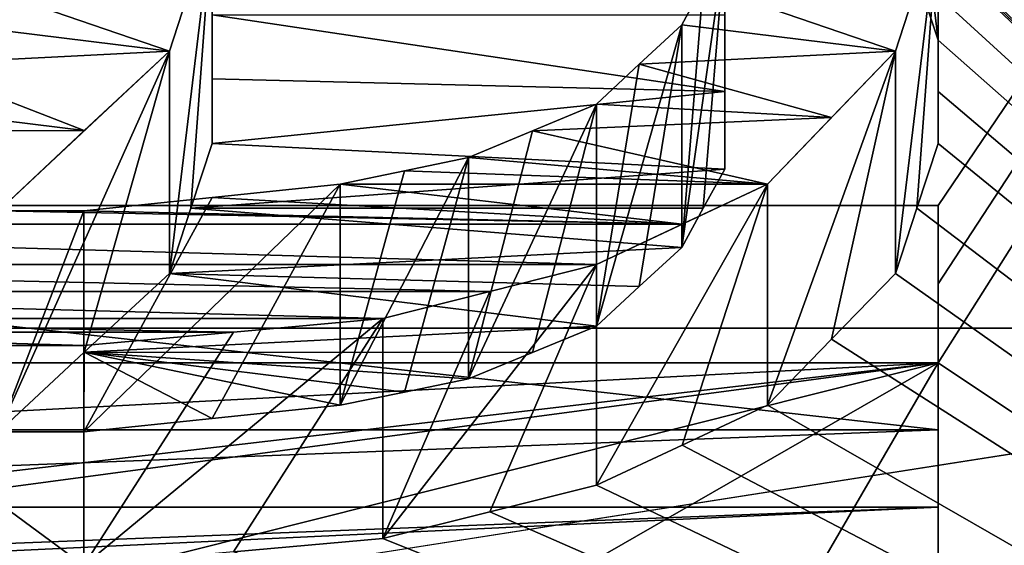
# Model space of a CAD drawing. Header units: millimetres. Extents: x -20 to 172, y -100 to 100.
# Tile 309 of 346: x 120.21 to 122.66, y 39.17 to 40.47. Entities that reach past the tile are written whole.
import ezdxf

# ---------------------------------------------------------------- set-up
doc = ezdxf.new("R2010")
doc.units = ezdxf.units.MM
doc.header["$LTSCALE"] = 37.722908
for name, color, linetype in [('1803', 7, 'CONTINUOUS'), ('1820', 7, 'CONTINUOUS'), ('2034', 7, 'CONTINUOUS'), ('2038', 7, 'CONTINUOUS'), ('2039', 7, 'CONTINUOUS'), ('2040', 7, 'CONTINUOUS'), ('2041', 7, 'CONTINUOUS'), ('2335', 7, 'CONTINUOUS'), ('2336', 7, 'CONTINUOUS'), ('2337', 7, 'CONTINUOUS'), ('2338', 7, 'CONTINUOUS'), ('2341', 7, 'CONTINUOUS'), ('2342', 7, 'CONTINUOUS'), ('2343', 7, 'CONTINUOUS'), ('2366', 7, 'CONTINUOUS'), ('2367', 7, 'CONTINUOUS'), ('2368', 7, 'CONTINUOUS'), ('2369', 7, 'CONTINUOUS'), ('2370', 7, 'CONTINUOUS'), ('2371', 7, 'CONTINUOUS'), ('2372', 7, 'CONTINUOUS'), ('2406', 7, 'CONTINUOUS'), ('2407', 7, 'CONTINUOUS'), ('3021', 7, 'CONTINUOUS'), ('3038', 7, 'CONTINUOUS'), ('3346', 7, 'CONTINUOUS'), ('3546', 7, 'CONTINUOUS'), ('3551', 7, 'CONTINUOUS'), ('3552', 7, 'CONTINUOUS'), ('3624', 7, 'CONTINUOUS'), ('3625', 7, 'CONTINUOUS'), ('3628', 7, 'CONTINUOUS'), ('3629', 7, 'CONTINUOUS'), ('3630', 7, 'CONTINUOUS'), ('3631', 7, 'CONTINUOUS')]:
    doc.layers.add(name, color=color, linetype=linetype)

msp = doc.modelspace()

# ---------------------------------------------------------------- linework, layer by layer
at = {"layer": '1803', "color": 250, "linetype": 'Continuous', "true_color": 0x323232}
for points in [[(153.1595, 34.3891, -24.5448), (153.1595, 41.469, -8.0861), (86.8405, 34.3891, -24.5448), (153.1595, 34.3891, -24.5448)], [(86.8405, 34.3891, -24.5448), (153.1595, 41.469, -8.0861), (86.8405, 41.469, -8.0861), (86.8405, 34.3891, -24.5448)]]:
    msp.add_3dface(points, dxfattribs=at)
at = {"layer": '1820', "color": 250, "linetype": 'Continuous', "true_color": 0x323232}
for points in [[(126.2299, 45.5167, -16.0092), (126.2299, 37.1295, -30.8134), (122.0745, 41.0518, -25.3538), (126.2299, 45.5167, -16.0092)], [(122.0745, 41.0518, -25.3538), (126.2299, 37.1295, -30.8134), (122.2337, 40.8962, -25.604), (122.0745, 41.0518, -25.3538)], [(122.2337, 40.8962, -25.604), (126.2299, 37.1295, -30.8134), (122.3936, 40.7389, -25.8535), (122.2337, 40.8962, -25.604)], [(122.3936, 40.7389, -25.8535), (126.2299, 37.1295, -30.8134), (122.4467, 40.5812, -26.1004), (122.3936, 40.7389, -25.8535)], [(122.4467, 40.5812, -26.1004), (126.2299, 37.1295, -30.8134), (122.5, 40.422, -26.3463), (122.4467, 40.5812, -26.1004)], [(120.6915, 40.3264, -26.4924), (120.6915, 40.4857, -26.2483), (121.9681, 40.2945, -26.5409), (120.6915, 40.3264, -26.4924)], [(121.9681, 40.2945, -26.5409), (120.6915, 40.4857, -26.2483), (121.9681, 40.4857, -26.2483), (121.9681, 40.2945, -26.5409)], [(122.5, 40.422, -26.3463), (126.2299, 37.1295, -30.8134), (122.5, 40.2943, -26.5412), (122.5, 40.422, -26.3463)], [(120.6915, 40.1656, -26.7355), (120.6915, 40.3264, -26.4924), (121.9681, 40.2945, -26.5409), (120.6915, 40.1656, -26.7355)], [(121.9681, 40.1011, -26.8321), (120.6915, 40.1656, -26.7355), (121.9681, 40.2945, -26.5409), (121.9681, 40.1011, -26.8321)], [(122.5, 40.2943, -26.5412), (126.2299, 37.1295, -30.8134), (122.5, 40.1656, -26.7355), (122.5, 40.2943, -26.5412)], [(120.6384, 40.0043, -26.9762), (120.6915, 40.1656, -26.7355), (121.9681, 40.1011, -26.8321), (120.6384, 40.0043, -26.9762)], [(122.5, 40.1656, -26.7355), (126.2299, 37.1295, -30.8134), (122.4469, 40.0043, -26.9762), (122.5, 40.1656, -26.7355)], [(121.9149, 40.0042, -26.9765), (120.6384, 40.0043, -26.9762), (121.9681, 40.1011, -26.8321), (121.9149, 40.0042, -26.9765)], [(120.5851, 39.8416, -27.216), (120.6384, 40.0043, -26.9762), (121.8617, 39.9067, -27.1204), (120.5851, 39.8416, -27.216)], [(121.8617, 39.9067, -27.1204), (120.6384, 40.0043, -26.9762), (121.9149, 40.0042, -26.9765), (121.8617, 39.9067, -27.1204)], [(122.4469, 40.0043, -26.9762), (126.2299, 37.1295, -30.8134), (122.3936, 39.8416, -27.216), (122.4469, 40.0043, -26.9762)], [(121.7554, 39.8091, -27.2635), (120.5851, 39.8416, -27.216), (121.8617, 39.9067, -27.1204), (121.7554, 39.8091, -27.2635)], [(120.3728, 39.6458, -27.5004), (120.5851, 39.8416, -27.216), (121.6489, 39.7109, -27.4063), (120.3728, 39.6458, -27.5004)], [(121.6489, 39.7109, -27.4063), (120.5851, 39.8416, -27.216), (121.7554, 39.8091, -27.2635), (121.6489, 39.7109, -27.4063)], [(122.3936, 39.8416, -27.216), (126.2299, 37.1295, -30.8134), (122.2343, 39.6784, -27.4533), (122.3936, 39.8416, -27.216)], [(121.4895, 39.6454, -27.501), (120.3728, 39.6458, -27.5004), (121.6489, 39.7109, -27.4063), (121.4895, 39.6454, -27.501)], [(122.2343, 39.6784, -27.4533), (126.2299, 37.1295, -30.8134), (122.0745, 39.5137, -27.6898), (122.2343, 39.6784, -27.4533)], [(120.1596, 39.4477, -27.7838), (120.3728, 39.6458, -27.5004), (120.3723, 39.4477, -27.7838), (120.1596, 39.4477, -27.7838)], [(120.3723, 39.4477, -27.7838), (120.3728, 39.6458, -27.5004), (120.6916, 39.4808, -27.7368), (120.3723, 39.4477, -27.7838)], [(120.6916, 39.4808, -27.7368), (120.3728, 39.6458, -27.5004), (121.0106, 39.5137, -27.6898), (120.6916, 39.4808, -27.7368)], [(121.0106, 39.5137, -27.6898), (120.3728, 39.6458, -27.5004), (121.1703, 39.5467, -27.6427), (121.0106, 39.5137, -27.6898)], [(121.1703, 39.5467, -27.6427), (120.3728, 39.6458, -27.5004), (121.3298, 39.5796, -27.5956), (121.1703, 39.5467, -27.6427)], [(121.3298, 39.5796, -27.5956), (120.3728, 39.6458, -27.5004), (121.4895, 39.6454, -27.501), (121.3298, 39.5796, -27.5956)], [(122.0745, 39.5137, -27.6898), (126.2299, 37.1295, -30.8134), (121.8619, 39.4148, -27.8305), (122.0745, 39.5137, -27.6898)], [(121.8619, 39.4148, -27.8305), (126.2299, 37.1295, -30.8134), (121.6489, 39.3152, -27.971), (121.8619, 39.4148, -27.8305)], [(118.3511, 39.3152, -27.971), (118.6168, 39.2488, -28.0641), (120.4787, 38.5759, -28.9821), (118.3511, 39.3152, -27.971)], [(119.5213, 38.5759, -28.9821), (118.3511, 39.3152, -27.971), (120.4787, 38.5759, -28.9821), (119.5213, 38.5759, -28.9821)], [(121.6489, 39.3152, -27.971), (126.2299, 37.1295, -30.8134), (121.3832, 39.2488, -28.0641), (121.6489, 39.3152, -27.971)], [(118.6168, 39.2488, -28.0641), (118.883, 39.1821, -28.1571), (120.4787, 38.5759, -28.9821), (118.6168, 39.2488, -28.0641)], [(121.3832, 39.2488, -28.0641), (126.2299, 37.1295, -30.8134), (121.117, 39.1821, -28.1571), (121.3832, 39.2488, -28.0641)], [(118.883, 39.1821, -28.1571), (119.2552, 39.1488, -28.2035), (120.4787, 38.5759, -28.9821), (118.883, 39.1821, -28.1571)], [(121.117, 39.1821, -28.1571), (126.2299, 37.1295, -30.8134), (120.7448, 39.1488, -28.2035), (121.117, 39.1821, -28.1571)]]:
    msp.add_3dface(points, dxfattribs=at)
at = {"layer": '2034', "color": 250, "linetype": 'Continuous', "true_color": 0x323232}
for points in [[(120.1064, 40.5592, -27.9377), (120.5851, 40.395, -28.1746), (120.0532, 40.4607, -28.0801), (120.1064, 40.5592, -27.9377)], [(120.6384, 40.5593, -27.9375), (120.5851, 40.395, -28.1746), (120.1064, 40.5592, -27.9377), (120.6384, 40.5593, -27.9375)], [(121.8617, 40.4607, -28.0801), (121.9149, 40.5592, -27.9377), (122.3936, 40.395, -28.1746), (121.8617, 40.4607, -28.0801)], [(122.3936, 40.395, -28.1746), (121.9149, 40.5592, -27.9377), (122.4469, 40.5593, -27.9375), (122.3936, 40.395, -28.1746)], [(120.0532, 40.4607, -28.0801), (120.5851, 40.395, -28.1746), (119.9469, 40.3622, -28.2215), (120.0532, 40.4607, -28.0801)], [(121.7554, 40.3622, -28.2215), (121.8617, 40.4607, -28.0801), (122.3936, 40.395, -28.1746), (121.7554, 40.3622, -28.2215)], [(120.5851, 40.395, -28.1746), (120.3728, 40.1974, -28.4558), (119.9469, 40.3622, -28.2215), (120.5851, 40.395, -28.1746)], [(122.2343, 40.2303, -28.4092), (121.7554, 40.3622, -28.2215), (122.3936, 40.395, -28.1746), (122.2343, 40.2303, -28.4092)], [(119.9469, 40.3622, -28.2215), (120.3728, 40.1974, -28.4558), (119.8404, 40.2631, -28.3627), (119.9469, 40.3622, -28.2215)], [(121.6489, 40.2631, -28.3627), (121.7554, 40.3622, -28.2215), (122.2343, 40.2303, -28.4092), (121.6489, 40.2631, -28.3627)], [(119.8404, 40.2631, -28.3627), (120.3728, 40.1974, -28.4558), (119.681, 40.197, -28.4564), (119.8404, 40.2631, -28.3627)], [(121.4895, 40.197, -28.4564), (121.6489, 40.2631, -28.3627), (122.2343, 40.2303, -28.4092), (121.4895, 40.197, -28.4564)], [(122.0745, 40.0641, -28.6431), (121.4895, 40.197, -28.4564), (122.2343, 40.2303, -28.4092), (122.0745, 40.0641, -28.6431)], [(120.3728, 40.1974, -28.4558), (120.1596, 39.9975, -28.7361), (119.681, 40.197, -28.4564), (120.3728, 40.1974, -28.4558)], [(121.3298, 40.1306, -28.5499), (121.4895, 40.197, -28.4564), (122.0745, 40.0641, -28.6431), (121.3298, 40.1306, -28.5499)], [(121.1703, 40.0974, -28.5965), (121.3298, 40.1306, -28.5499), (122.0745, 40.0641, -28.6431), (121.1703, 40.0974, -28.5965)], [(121.0106, 40.0641, -28.6431), (121.1703, 40.0974, -28.5965), (122.0745, 40.0641, -28.6431), (121.0106, 40.0641, -28.6431)], [(120.6916, 40.0309, -28.6896), (121.0106, 40.0641, -28.6431), (121.8619, 39.9643, -28.7823), (120.6916, 40.0309, -28.6896)], [(121.8619, 39.9643, -28.7823), (121.0106, 40.0641, -28.6431), (122.0745, 40.0641, -28.6431), (121.8619, 39.9643, -28.7823)], [(120.3723, 39.9975, -28.7361), (120.6916, 40.0309, -28.6896), (121.8619, 39.9643, -28.7823), (120.3723, 39.9975, -28.7361)], [(118.1381, 39.9643, -28.7823), (120.1596, 39.9975, -28.7361), (121.8619, 39.9643, -28.7823), (118.1381, 39.9643, -28.7823)], [(120.1596, 39.9975, -28.7361), (120.3723, 39.9975, -28.7361), (121.8619, 39.9643, -28.7823), (120.1596, 39.9975, -28.7361)], [(118.3511, 39.8638, -28.9212), (118.1381, 39.9643, -28.7823), (121.6489, 39.8638, -28.9212), (118.3511, 39.8638, -28.9212)], [(121.6489, 39.8638, -28.9212), (118.1381, 39.9643, -28.7823), (121.8619, 39.9643, -28.7823), (121.6489, 39.8638, -28.9212)], [(118.6168, 39.7968, -29.0133), (118.3511, 39.8638, -28.9212), (121.3832, 39.7968, -29.0133), (118.6168, 39.7968, -29.0133)], [(121.3832, 39.7968, -29.0133), (118.3511, 39.8638, -28.9212), (121.6489, 39.8638, -28.9212), (121.3832, 39.7968, -29.0133)], [(118.883, 39.7296, -29.1054), (118.6168, 39.7968, -29.0133), (121.117, 39.7296, -29.1054), (118.883, 39.7296, -29.1054)], [(121.117, 39.7296, -29.1054), (118.6168, 39.7968, -29.0133), (121.3832, 39.7968, -29.0133), (121.117, 39.7296, -29.1054)], [(119.2552, 39.696, -29.1512), (118.883, 39.7296, -29.1054), (120.7448, 39.696, -29.1512), (119.2552, 39.696, -29.1512)], [(120.7448, 39.696, -29.1512), (118.883, 39.7296, -29.1054), (121.117, 39.7296, -29.1054), (120.7448, 39.696, -29.1512)], [(119.6277, 39.6623, -29.197), (119.2552, 39.696, -29.1512), (120.3723, 39.6623, -29.197), (119.6277, 39.6623, -29.197)], [(120.3723, 39.6623, -29.197), (119.2552, 39.696, -29.1512), (120.7448, 39.696, -29.1512), (120.3723, 39.6623, -29.197)]]:
    msp.add_3dface(points, dxfattribs=at)
at = {"layer": '2038', "color": 250, "linetype": 'Continuous', "true_color": 0x323232}
for points in [[(122.4467, 40.5812, -26.1004), (122.5, 40.422, -26.3463), (122.3936, 41.3016, -26.8281), (122.4467, 40.5812, -26.1004)], [(122.5, 40.422, -26.3463), (122.5, 40.9812, -27.3149), (122.3936, 41.3016, -26.8281), (122.5, 40.422, -26.3463)]]:
    msp.add_3dface(points, dxfattribs=at)
at = {"layer": '2039', "color": 250, "linetype": 'Continuous', "true_color": 0x323232}
for points in [[(122.5, 40.422, -26.3463), (122.5, 40.2943, -26.5412), (122.5, 40.9812, -27.3149), (122.5, 40.422, -26.3463)], [(122.5, 40.2943, -26.5412), (122.5, 40.1656, -26.7355), (122.5, 40.9812, -27.3149), (122.5, 40.2943, -26.5412)], [(122.5, 40.1656, -26.7355), (122.5, 40.7222, -27.6996), (122.5, 40.9812, -27.3149), (122.5, 40.1656, -26.7355)]]:
    msp.add_3dface(points, dxfattribs=at)
at = {"layer": '2040', "color": 250, "linetype": 'Continuous', "true_color": 0x323232}
for points in [[(122.4469, 40.0043, -26.9762), (122.3936, 39.8416, -27.216), (122.5, 40.7222, -27.6996), (122.4469, 40.0043, -26.9762)], [(122.3936, 39.8416, -27.216), (122.3936, 40.395, -28.1746), (122.5, 40.7222, -27.6996), (122.3936, 39.8416, -27.216)], [(122.3936, 40.395, -28.1746), (122.4469, 40.5593, -27.9375), (122.5, 40.7222, -27.6996), (122.3936, 40.395, -28.1746)], [(122.5, 40.1656, -26.7355), (122.4469, 40.0043, -26.9762), (122.5, 40.7222, -27.6996), (122.5, 40.1656, -26.7355)]]:
    msp.add_3dface(points, dxfattribs=at)
at = {"layer": '2041', "color": 250, "linetype": 'Continuous', "true_color": 0x323232}
for points in [[(122.2343, 39.6784, -27.4533), (122.0745, 39.5137, -27.6898), (122.3936, 40.395, -28.1746), (122.2343, 39.6784, -27.4533)], [(122.0745, 39.5137, -27.6898), (122.0745, 40.0641, -28.6431), (122.3936, 40.395, -28.1746), (122.0745, 39.5137, -27.6898)], [(122.0745, 40.0641, -28.6431), (122.2343, 40.2303, -28.4092), (122.3936, 40.395, -28.1746), (122.0745, 40.0641, -28.6431)], [(122.3936, 39.8416, -27.216), (122.2343, 39.6784, -27.4533), (122.3936, 40.395, -28.1746), (122.3936, 39.8416, -27.216)]]:
    msp.add_3dface(points, dxfattribs=at)
at = {"layer": '2335', "color": 250, "linetype": 'Continuous', "true_color": 0x323232}
for points in [[(121.8619, 39.4148, -27.8305), (121.6489, 39.3152, -27.971), (122.0745, 40.0641, -28.6431), (121.8619, 39.4148, -27.8305)], [(121.6489, 39.3152, -27.971), (121.6489, 39.8638, -28.9212), (122.0745, 40.0641, -28.6431), (121.6489, 39.3152, -27.971)], [(121.6489, 39.8638, -28.9212), (121.8619, 39.9643, -28.7823), (122.0745, 40.0641, -28.6431), (121.6489, 39.8638, -28.9212)], [(122.0745, 39.5137, -27.6898), (121.8619, 39.4148, -27.8305), (122.0745, 40.0641, -28.6431), (122.0745, 39.5137, -27.6898)]]:
    msp.add_3dface(points, dxfattribs=at)
at = {"layer": '2336', "color": 250, "linetype": 'Continuous', "true_color": 0x323232}
for points in [[(121.3832, 39.2488, -28.0641), (121.117, 39.1821, -28.1571), (121.6489, 39.8638, -28.9212), (121.3832, 39.2488, -28.0641)], [(121.6489, 39.8638, -28.9212), (121.117, 39.1821, -28.1571), (121.3832, 39.7968, -29.0133), (121.6489, 39.8638, -28.9212)], [(121.6489, 39.3152, -27.971), (121.3832, 39.2488, -28.0641), (121.6489, 39.8638, -28.9212), (121.6489, 39.3152, -27.971)], [(121.117, 39.7296, -29.1054), (121.3832, 39.7968, -29.0133), (121.117, 39.1821, -28.1571), (121.117, 39.7296, -29.1054)]]:
    msp.add_3dface(points, dxfattribs=at)
at = {"layer": '2337', "color": 250, "linetype": 'Continuous', "true_color": 0x323232}
for points in [[(120.7448, 39.1488, -28.2035), (120.3723, 39.1154, -28.2498), (121.117, 39.7296, -29.1054), (120.7448, 39.1488, -28.2035)], [(121.117, 39.7296, -29.1054), (120.3723, 39.1154, -28.2498), (120.7448, 39.696, -29.1512), (121.117, 39.7296, -29.1054)], [(121.117, 39.1821, -28.1571), (120.7448, 39.1488, -28.2035), (121.117, 39.7296, -29.1054), (121.117, 39.1821, -28.1571)], [(120.3723, 39.6623, -29.197), (120.7448, 39.696, -29.1512), (120.3723, 39.1154, -28.2498), (120.3723, 39.6623, -29.197)]]:
    msp.add_3dface(points, dxfattribs=at)
at = {"layer": '2338', "color": 250, "linetype": 'Continuous', "true_color": 0x323232}
for points in [[(120.3723, 39.1154, -28.2498), (119.6277, 39.1154, -28.2498), (119.6277, 39.6623, -29.197), (120.3723, 39.1154, -28.2498)], [(120.3723, 39.1154, -28.2498), (119.6277, 39.6623, -29.197), (120.3723, 39.6623, -29.197), (120.3723, 39.1154, -28.2498)]]:
    msp.add_3dface(points, dxfattribs=at)
at = {"layer": '2341', "color": 250, "linetype": 'Continuous', "true_color": 0x323232}
for points in [[(120.3728, 39.6458, -27.5004), (120.1596, 39.4477, -27.7838), (120.5851, 40.395, -28.1746), (120.3728, 39.6458, -27.5004)], [(120.1596, 39.4477, -27.7838), (120.1596, 39.9975, -28.7361), (120.5851, 40.395, -28.1746), (120.1596, 39.4477, -27.7838)], [(120.1596, 39.9975, -28.7361), (120.3728, 40.1974, -28.4558), (120.5851, 40.395, -28.1746), (120.1596, 39.9975, -28.7361)], [(120.5851, 39.8416, -27.216), (120.3728, 39.6458, -27.5004), (120.5851, 40.395, -28.1746), (120.5851, 39.8416, -27.216)]]:
    msp.add_3dface(points, dxfattribs=at)
at = {"layer": '2342', "color": 250, "linetype": 'Continuous', "true_color": 0x323232}
for points in [[(120.6384, 40.0043, -26.9762), (120.5851, 39.8416, -27.216), (120.6915, 40.7222, -27.6996), (120.6384, 40.0043, -26.9762)], [(120.5851, 39.8416, -27.216), (120.5851, 40.395, -28.1746), (120.6915, 40.7222, -27.6996), (120.5851, 39.8416, -27.216)], [(120.5851, 40.395, -28.1746), (120.6384, 40.5593, -27.9375), (120.6915, 40.7222, -27.6996), (120.5851, 40.395, -28.1746)], [(120.6915, 40.1656, -26.7355), (120.6384, 40.0043, -26.9762), (120.6915, 40.7222, -27.6996), (120.6915, 40.1656, -26.7355)]]:
    msp.add_3dface(points, dxfattribs=at)
at = {"layer": '2343', "color": 250, "linetype": 'Continuous', "true_color": 0x323232}
for points in [[(120.6915, 40.4857, -26.2483), (120.6915, 40.3264, -26.4924), (120.6915, 41.0456, -27.218), (120.6915, 40.4857, -26.2483)], [(120.6915, 40.3264, -26.4924), (120.6915, 40.1656, -26.7355), (120.6915, 41.0456, -27.218), (120.6915, 40.3264, -26.4924)], [(120.6915, 40.1656, -26.7355), (120.6915, 40.7222, -27.6996), (120.6915, 41.0456, -27.218), (120.6915, 40.1656, -26.7355)]]:
    msp.add_3dface(points, dxfattribs=at)
at = {"layer": '2366', "color": 250, "linetype": 'Continuous', "true_color": 0x323232}
for points in [[(121.9681, 40.1011, -26.8321), (121.9681, 40.2945, -26.5409), (121.9681, 41.0456, -27.218), (121.9681, 40.1011, -26.8321)], [(121.9681, 40.1011, -26.8321), (121.9681, 41.0456, -27.218), (121.9681, 40.8523, -27.5073), (121.9681, 40.1011, -26.8321)], [(121.9681, 40.2945, -26.5409), (121.9681, 40.4857, -26.2483), (121.9681, 41.0456, -27.218), (121.9681, 40.2945, -26.5409)], [(121.9681, 40.1011, -26.8321), (121.9681, 40.8523, -27.5073), (121.9681, 40.6571, -27.7951), (121.9681, 40.1011, -26.8321)]]:
    msp.add_3dface(points, dxfattribs=at)
at = {"layer": '2367', "color": 250, "linetype": 'Continuous', "true_color": 0x323232}
for points in [[(121.8617, 39.9067, -27.1204), (121.9149, 40.0042, -26.9765), (121.9681, 40.6571, -27.7951), (121.8617, 39.9067, -27.1204)], [(121.8617, 39.9067, -27.1204), (121.9681, 40.6571, -27.7951), (121.9149, 40.5592, -27.9377), (121.8617, 39.9067, -27.1204)], [(121.9149, 40.0042, -26.9765), (121.9681, 40.1011, -26.8321), (121.9681, 40.6571, -27.7951), (121.9149, 40.0042, -26.9765)], [(121.8617, 39.9067, -27.1204), (121.9149, 40.5592, -27.9377), (121.8617, 40.4607, -28.0801), (121.8617, 39.9067, -27.1204)]]:
    msp.add_3dface(points, dxfattribs=at)
at = {"layer": '2368', "color": 250, "linetype": 'Continuous', "true_color": 0x323232}
for points in [[(121.6489, 39.7109, -27.4063), (121.7554, 39.8091, -27.2635), (121.8617, 40.4607, -28.0801), (121.6489, 39.7109, -27.4063)], [(121.6489, 39.7109, -27.4063), (121.8617, 40.4607, -28.0801), (121.7554, 40.3622, -28.2215), (121.6489, 39.7109, -27.4063)], [(121.7554, 39.8091, -27.2635), (121.8617, 39.9067, -27.1204), (121.8617, 40.4607, -28.0801), (121.7554, 39.8091, -27.2635)], [(121.6489, 39.7109, -27.4063), (121.7554, 40.3622, -28.2215), (121.6489, 40.2631, -28.3627), (121.6489, 39.7109, -27.4063)]]:
    msp.add_3dface(points, dxfattribs=at)
at = {"layer": '2369', "color": 250, "linetype": 'Continuous', "true_color": 0x323232}
for points in [[(121.3298, 39.5796, -27.5956), (121.4895, 39.6454, -27.501), (121.6489, 40.2631, -28.3627), (121.3298, 39.5796, -27.5956)], [(121.3298, 39.5796, -27.5956), (121.6489, 40.2631, -28.3627), (121.4895, 40.197, -28.4564), (121.3298, 39.5796, -27.5956)], [(121.4895, 39.6454, -27.501), (121.6489, 39.7109, -27.4063), (121.6489, 40.2631, -28.3627), (121.4895, 39.6454, -27.501)], [(121.3298, 39.5796, -27.5956), (121.4895, 40.197, -28.4564), (121.3298, 40.1306, -28.5499), (121.3298, 39.5796, -27.5956)]]:
    msp.add_3dface(points, dxfattribs=at)
at = {"layer": '2370', "color": 250, "linetype": 'Continuous', "true_color": 0x323232}
for points in [[(121.0106, 39.5137, -27.6898), (121.1703, 39.5467, -27.6427), (121.3298, 40.1306, -28.5499), (121.0106, 39.5137, -27.6898)], [(121.0106, 39.5137, -27.6898), (121.3298, 40.1306, -28.5499), (121.1703, 40.0974, -28.5965), (121.0106, 39.5137, -27.6898)], [(121.1703, 39.5467, -27.6427), (121.3298, 39.5796, -27.5956), (121.3298, 40.1306, -28.5499), (121.1703, 39.5467, -27.6427)], [(121.0106, 39.5137, -27.6898), (121.1703, 40.0974, -28.5965), (121.0106, 40.0641, -28.6431), (121.0106, 39.5137, -27.6898)]]:
    msp.add_3dface(points, dxfattribs=at)
at = {"layer": '2371', "color": 250, "linetype": 'Continuous', "true_color": 0x323232}
for points in [[(120.3723, 39.4477, -27.7838), (120.6916, 39.4808, -27.7368), (121.0106, 40.0641, -28.6431), (120.3723, 39.4477, -27.7838)], [(120.3723, 39.4477, -27.7838), (121.0106, 40.0641, -28.6431), (120.6916, 40.0309, -28.6896), (120.3723, 39.4477, -27.7838)], [(120.6916, 39.4808, -27.7368), (121.0106, 39.5137, -27.6898), (121.0106, 40.0641, -28.6431), (120.6916, 39.4808, -27.7368)], [(120.3723, 39.4477, -27.7838), (120.6916, 40.0309, -28.6896), (120.3723, 39.9975, -28.7361), (120.3723, 39.4477, -27.7838)]]:
    msp.add_3dface(points, dxfattribs=at)
at = {"layer": '2372', "color": 250, "linetype": 'Continuous', "true_color": 0x323232}
for points in [[(120.1596, 39.4477, -27.7838), (120.3723, 39.4477, -27.7838), (120.3723, 39.9975, -28.7361), (120.1596, 39.4477, -27.7838)], [(120.1596, 39.4477, -27.7838), (120.3723, 39.9975, -28.7361), (120.1596, 39.9975, -28.7361), (120.1596, 39.4477, -27.7838)]]:
    msp.add_3dface(points, dxfattribs=at)
at = {"layer": '2406', "color": 250, "linetype": 'Continuous', "true_color": 0x323232}
for points in [[(81.5, 43.165, -19.2183), (158.5, 31.6164, -35.1136), (81.5, 31.6164, -35.1136), (81.5, 43.165, -19.2183)], [(158.5, 43.165, -19.2183), (158.5, 31.6164, -35.1136), (81.5, 43.165, -19.2183), (158.5, 43.165, -19.2183)]]:
    msp.add_3dface(points, dxfattribs=at)
at = {"layer": '2407', "color": 250, "linetype": 'Continuous', "true_color": 0x323232}
for points in [[(158.5, 44.9921, -20.0318), (158.5, 32.9547, -36.5999), (81.5, 44.9921, -20.0318), (158.5, 44.9921, -20.0318)], [(81.5, 44.9921, -20.0318), (158.5, 32.9547, -36.5999), (81.5, 32.9547, -36.5999), (81.5, 44.9921, -20.0318)]]:
    msp.add_3dface(points, dxfattribs=at)
at = {"layer": '3021', "color": 250, "linetype": 'Continuous', "true_color": 0x323232}
for points in [[(153.1595, 41.469, 8.0861), (153.1595, 34.3891, 24.5448), (86.8405, 41.469, 8.0861), (153.1595, 41.469, 8.0861)], [(86.8405, 41.469, 8.0861), (153.1595, 34.3891, 24.5448), (86.8405, 34.3891, 24.5448), (86.8405, 41.469, 8.0861)]]:
    msp.add_3dface(points, dxfattribs=at)
at = {"layer": '3038', "color": 250, "linetype": 'Continuous', "true_color": 0x323232}
for points in [[(113.7701, 45.5167, 16.0092), (113.7701, 37.1295, 30.8134), (126.2299, 45.5167, 16.0092), (113.7701, 45.5167, 16.0092)], [(126.2299, 45.5167, 16.0092), (113.7701, 37.1295, 30.8134), (117.5, 40.0106, 26.967), (126.2299, 45.5167, 16.0092)], [(122.5, 40.0106, 26.967), (126.2299, 45.5167, 16.0092), (117.5, 40.0106, 26.967), (122.5, 40.0106, 26.967)], [(126.2299, 37.1295, 30.8134), (126.2299, 45.5167, 16.0092), (122.5, 39.6191, 27.5389), (126.2299, 37.1295, 30.8134)], [(126.2299, 45.5167, 16.0092), (122.5, 40.0106, 26.967), (122.5, 39.8158, 27.2536), (126.2299, 45.5167, 16.0092)], [(122.5, 39.6191, 27.5389), (126.2299, 45.5167, 16.0092), (122.5, 39.8158, 27.2536), (122.5, 39.6191, 27.5389)], [(118.3511, 39.6191, 27.5389), (118.7224, 39.4218, 27.8206), (122.5, 39.6191, 27.5389), (118.3511, 39.6191, 27.5389)], [(118.7224, 39.4218, 27.8206), (119.0957, 39.2221, 28.1014), (122.5, 39.6191, 27.5389), (118.7224, 39.4218, 27.8206)], [(118.7766, 38.6845, 28.8369), (120.1006, 38.2428, 29.4202), (122.5, 39.6191, 27.5389), (118.7766, 38.6845, 28.8369)], [(119.0957, 39.2221, 28.1014), (118.7766, 38.6845, 28.8369), (122.5, 39.6191, 27.5389), (119.0957, 39.2221, 28.1014)], [(120.1006, 38.2428, 29.4202), (121.4362, 37.7913, 29.9981), (122.5, 39.6191, 27.5389), (120.1006, 38.2428, 29.4202)], [(121.4362, 37.7913, 29.9981), (126.2299, 37.1295, 30.8134), (122.5, 39.6191, 27.5389), (121.4362, 37.7913, 29.9981)]]:
    msp.add_3dface(points, dxfattribs=at)
at = {"layer": '3346', "color": 250, "linetype": 'Continuous', "true_color": 0x323232}
for points in [[(122.5, 39.4527, 26.0008), (117.5, 39.4527, 26.0008), (117.5, 39.26, 26.2909), (122.5, 39.4527, 26.0008)], [(122.5, 39.4527, 26.0008), (117.5, 39.26, 26.2909), (122.5, 39.26, 26.2909), (122.5, 39.4527, 26.0008)], [(117.5, 39.26, 26.2909), (117.5, 39.0652, 26.5796), (122.5, 39.26, 26.2909), (117.5, 39.26, 26.2909)], [(117.5, 39.0652, 26.5796), (118.3511, 39.0652, 26.5796), (122.5, 39.26, 26.2909), (117.5, 39.0652, 26.5796)], [(118.3511, 39.0652, 26.5796), (122.5, 39.0652, 26.5796), (122.5, 39.26, 26.2909), (118.3511, 39.0652, 26.5796)]]:
    msp.add_3dface(points, dxfattribs=at)
at = {"layer": '3546', "color": 250, "linetype": 'Continuous', "true_color": 0x323232}
for points in [[(122.5, 40.0106, 26.967), (117.5, 40.0106, 26.967), (122.5, 39.4527, 26.0008), (122.5, 40.0106, 26.967)], [(122.5, 39.4527, 26.0008), (117.5, 40.0106, 26.967), (117.5, 39.4527, 26.0008), (122.5, 39.4527, 26.0008)]]:
    msp.add_3dface(points, dxfattribs=at)
at = {"layer": '3551', "color": 250, "linetype": 'Continuous', "true_color": 0x323232}
for points in [[(118.3511, 39.6191, 27.5389), (122.5, 39.6191, 27.5389), (118.3511, 39.0652, 26.5796), (118.3511, 39.6191, 27.5389)], [(118.3511, 39.0652, 26.5796), (122.5, 39.6191, 27.5389), (122.5, 39.0652, 26.5796), (118.3511, 39.0652, 26.5796)]]:
    msp.add_3dface(points, dxfattribs=at)
at = {"layer": '3552', "color": 250, "linetype": 'Continuous', "true_color": 0x323232}
for points in [[(122.5, 40.0106, 26.967), (122.5, 39.6191, 27.5389), (122.5, 39.8158, 27.2536), (122.5, 40.0106, 26.967)], [(122.5, 39.6191, 27.5389), (122.5, 40.0106, 26.967), (122.5, 39.0652, 26.5796), (122.5, 39.6191, 27.5389)], [(122.5, 40.0106, 26.967), (122.5, 39.4527, 26.0008), (122.5, 39.26, 26.2909), (122.5, 40.0106, 26.967)], [(122.5, 39.0652, 26.5796), (122.5, 40.0106, 26.967), (122.5, 39.26, 26.2909), (122.5, 39.0652, 26.5796)]]:
    msp.add_3dface(points, dxfattribs=at)
at = {"layer": '3624', "color": 250, "linetype": 'Continuous', "true_color": 0x323232}
for points in [[(81.5, 31.6164, 35.1136), (158.5, 43.165, 19.2183), (81.5, 43.165, 19.2183), (81.5, 31.6164, 35.1136)], [(158.5, 31.6164, 35.1136), (158.5, 43.165, 19.2183), (81.5, 31.6164, 35.1136), (158.5, 31.6164, 35.1136)]]:
    msp.add_3dface(points, dxfattribs=at)
at = {"layer": '3625', "color": 250, "linetype": 'Continuous', "true_color": 0x323232}
for points in [[(158.5, 32.9547, 36.5999), (158.5, 44.9921, 20.0318), (81.5, 32.9547, 36.5999), (158.5, 32.9547, 36.5999)], [(81.5, 32.9547, 36.5999), (158.5, 44.9921, 20.0318), (81.5, 44.9921, 20.0318), (81.5, 32.9547, 36.5999)]]:
    msp.add_3dface(points, dxfattribs=at)
at = {"layer": '3628', "color": 150, "linetype": 'Continuous', "true_color": 0x378cff}
for points in [[(72, 28.0584, -35.181), (72, 40.5443, -19.523), (172, 28.0584, -35.181), (72, 28.0584, -35.181)], [(72, 40.5443, -19.523), (172, 40.5443, -19.523), (172, 28.0584, -35.181), (72, 40.5443, -19.523)]]:
    msp.add_3dface(points, dxfattribs=at)
at = {"layer": '3629', "color": 150, "linetype": 'Continuous', "true_color": 0x378cff}
for points in [[(72, 40.5443, 19.523), (72, 28.0584, 35.181), (172, 40.5443, 19.523), (72, 40.5443, 19.523)], [(72, 28.0584, 35.181), (172, 28.0584, 35.181), (172, 40.5443, 19.523), (72, 28.0584, 35.181)]]:
    msp.add_3dface(points, dxfattribs=at)
at = {"layer": '3630', "color": 150, "linetype": 'Continuous', "true_color": 0x378cff}
for points in [[(72, 35.7744, 17.2262), (72, 39.7059), (172, 35.7744, 17.2262), (72, 35.7744, 17.2262)], [(72, 39.7059), (172, 39.7059), (172, 35.7744, 17.2262), (72, 39.7059)]]:
    msp.add_3dface(points, dxfattribs=at)
at = {"layer": '3631', "color": 150, "linetype": 'Continuous', "true_color": 0x378cff}
for points in [[(72, 39.7059), (72, 35.7744, -17.2262), (172, 39.7059), (72, 39.7059)], [(72, 35.7744, -17.2262), (172, 35.7744, -17.2262), (172, 39.7059), (72, 35.7744, -17.2262)]]:
    msp.add_3dface(points, dxfattribs=at)

doc.saveas('drawing.dxf')
